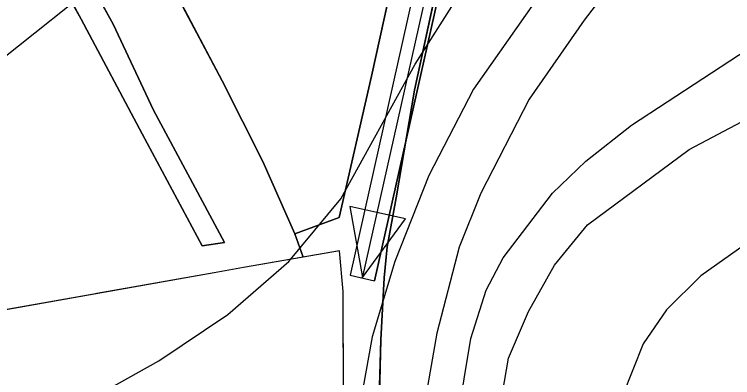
# Model space of a CAD drawing. Extents: x -662620 to -656370, y -1067090 to -1062990.
# Drawn here: x -660645.6 to -660531.2, y -1064208.9 to -1064151 of the extents above; entities that cross this region are included whole.
import ezdxf

# ---------------------------------------------------------------- set-up
doc = ezdxf.new("R2010")
doc.units = 0
for name, color, linetype in [('CESTA_ZABOR', 7, 'Continuous'), ('LESNÍ_POZEMEK_-_STÁVAJÍCÍ', 7, 'Continuous'), ('OBVOD_PÚ', 7, 'Continuous'), ('OSTATNÍ_PLOCHA_-_STÁVAJÍCÍ', 7, 'Continuous'), ('POLNÍ_CESTA_STÁVAJÍCÍ_-_KRAJ', 7, 'Continuous'), ('POLNÍ_CESTA_STÁVAJÍCÍ_-_OSA', 7, 'Continuous'), ('Popis_objektú_polních_cest_stávajících', 7, 'Continuous'), ('Trvalý_trávní_porost_-_stávající', 7, 'Continuous'), ('VRSTEVNICE_ZDŮRAZNĚNÁ', 7, 'Continuous'), ('VRSTEVNICE_ZÁKLADNÍ', 7, 'Continuous')]:
    doc.layers.add(name, color=color, linetype=linetype)

msp = doc.modelspace()

# ---------------------------------------------------------------- linework, layer by layer
at = {"layer": 'CESTA_ZABOR'}
for points in [[(-660588.24, -1064193.5), (-660573.01, -1064125.57), (-660556.63, -1064051.98), (-660554.66, -1064044.43), (-660549.46, -1064039.91), (-660543.17, -1064040.28), (-660539.05, -1064046.15), (-660522.38, -1064077.97), (-660502.25, -1064113.58), (-660490.41, -1064128.91), (-660489.78, -1064123.16), (-660498.9, -1064111.37), (-660518.86, -1064076.05), (-660535.63, -1064044.06), (-660541, -1064036.4), (-660550.85, -1064035.83), (-660558.22, -1064042.22), (-660560.52, -1064051.04), (-660576.91, -1064124.7), (-660592.14, -1064192.62), (-660588.24, -1064193.5), (-660588.24, -1064193.5)], [(-660588.24, -1064193.5), (-660573.01, -1064125.57), (-660556.63, -1064051.98), (-660554.66, -1064044.43), (-660549.46, -1064039.91), (-660543.17, -1064040.28), (-660539.05, -1064046.15), (-660522.38, -1064077.97), (-660502.25, -1064113.58), (-660490.41, -1064128.91), (-660489.78, -1064123.16), (-660498.9, -1064111.37), (-660518.86, -1064076.05), (-660535.63, -1064044.06), (-660541, -1064036.4), (-660550.85, -1064035.83), (-660558.22, -1064042.22), (-660560.52, -1064051.04), (-660576.91, -1064124.7), (-660592.14, -1064192.62)]]:
    msp.add_lwpolyline(points, dxfattribs=at)
at = {"layer": 'LESNÍ_POZEMEK_-_STÁVAJÍCÍ'}
for p, q in [((-660584.89, -1064143.47), (-660588.69, -1064160.9)), ((-660612.52, -1064161.61), (-660620.55, -1064146.38)), ((-660588.69, -1064160.9), (-660593.87, -1064183.4)), ((-660606.05, -1064174.49), (-660612.52, -1064161.61)), ((-660600.94, -1064186.02), (-660606.05, -1064174.49)), ((-660593.87, -1064183.4), (-660600.94, -1064186.02))]:
    msp.add_line(p, q, dxfattribs=at)
msp.add_lwpolyline([(-660606.05, -1064174.49), (-660612.52, -1064161.61), (-660620.55, -1064146.38), (-660624.45, -1064138.08), (-660630.69, -1064125.46), (-660610.52, -1064122.39), (-660601.51, -1064121.62), (-660581.53, -1064122.02), (-660580.96, -1064122.42), (-660584.89, -1064143.47), (-660588.69, -1064160.9), (-660593.87, -1064183.4), (-660600.94, -1064186.02)], close=True, dxfattribs=at)
at = {"layer": 'OBVOD_PÚ'}
for points in [[(-660593.82, -1064188.7), (-660609.13, -1064191.38)], [(-660593.23, -1064195.21), (-660593.82, -1064188.7)], [(-660609.13, -1064191.38), (-660613.78, -1064192.23)], [(-660613.78, -1064192.23), (-660655.36, -1064199.62)], [(-660593.15, -1064213.14), (-660593.23, -1064195.21)]]:
    msp.add_lwpolyline(points, dxfattribs=at)
at = {"layer": 'OSTATNÍ_PLOCHA_-_STÁVAJÍCÍ'}
for p, q in [((-660639.81, -1064134.64), (-660629.84, -1064152.62)), ((-660639.81, -1064134.64), (-660629.84, -1064152.62)), ((-660634.97, -1064151.82), (-660642.51, -1064137.89)), ((-660634.97, -1064151.82), (-660642.51, -1064137.89)), ((-660588.69, -1064160.9), (-660584.89, -1064143.47)), ((-660588.69, -1064160.9), (-660584.89, -1064143.47)), ((-660577.96, -1064144.95), (-660581.86, -1064163.11)), ((-660577.96, -1064144.95), (-660581.86, -1064163.11)), ((-660625.25, -1064170.09), (-660634.97, -1064151.82)), ((-660625.25, -1064170.09), (-660634.97, -1064151.82)), ((-660629.84, -1064152.62), (-660623.46, -1064166.31)), ((-660629.84, -1064152.62), (-660623.46, -1064166.31)), ((-660593.87, -1064183.4), (-660588.69, -1064160.9)), ((-660593.87, -1064183.4), (-660588.69, -1064160.9)), ((-660581.86, -1064163.11), (-660584.81, -1064180.26)), ((-660581.86, -1064163.11), (-660584.81, -1064180.26)), ((-660623.46, -1064166.31), (-660612.12, -1064187.4)), ((-660623.46, -1064166.31), (-660612.12, -1064187.4)), ((-660615.7, -1064187.94), (-660625.25, -1064170.09)), ((-660615.7, -1064187.94), (-660625.25, -1064170.09)), ((-660584.81, -1064180.26), (-660586.2, -1064188.11)), ((-660584.81, -1064180.26), (-660586.2, -1064188.11)), ((-660600.94, -1064186.02), (-660593.87, -1064183.4)), ((-660600.94, -1064186.02), (-660593.87, -1064183.4)), ((-660599.6, -1064189.71), (-660600.94, -1064186.02)), ((-660599.6, -1064189.71), (-660600.94, -1064186.02)), ((-660612.12, -1064187.4), (-660615.7, -1064187.94)), ((-660612.12, -1064187.4), (-660615.7, -1064187.94)), ((-660586.2, -1064188.11), (-660586.68, -1064193.03)), ((-660586.2, -1064188.11), (-660586.68, -1064193.03)), ((-660593.82, -1064188.7), (-660599.6, -1064189.71)), ((-660593.82, -1064188.7), (-660599.6, -1064189.71)), ((-660593.23, -1064195.21), (-660593.82, -1064188.7)), ((-660593.23, -1064195.21), (-660593.82, -1064188.7)), ((-660586.68, -1064193.03), (-660587.25, -1064202.9)), ((-660586.68, -1064193.03), (-660587.25, -1064202.9)), ((-660593.15, -1064213.14), (-660593.23, -1064195.21)), ((-660593.15, -1064213.14), (-660593.23, -1064195.21)), ((-660587.25, -1064202.9), (-660587.47, -1064212.18)), ((-660587.25, -1064202.9), (-660587.47, -1064212.18))]:
    msp.add_line(p, q, dxfattribs=at)
for points in [[(-660562.97, -1064080.56), (-660567.28, -1064099.58), (-660570.78, -1064112.31), (-660573.01, -1064122), (-660577.96, -1064144.95), (-660581.86, -1064163.11), (-660584.81, -1064180.26), (-660586.2, -1064188.11), (-660586.68, -1064193.03), (-660587.25, -1064202.9), (-660587.47, -1064212.18)], [(-660562.97, -1064080.56), (-660567.28, -1064099.58), (-660570.78, -1064112.31), (-660573.01, -1064122), (-660577.96, -1064144.95), (-660581.86, -1064163.11), (-660584.81, -1064180.26), (-660586.2, -1064188.11), (-660586.68, -1064193.03), (-660587.25, -1064202.9), (-660587.47, -1064212.18)], [(-660593.15, -1064213.14), (-660593.23, -1064195.21), (-660593.82, -1064188.7), (-660599.6, -1064189.71), (-660600.94, -1064186.02), (-660593.87, -1064183.4), (-660588.69, -1064160.9), (-660584.89, -1064143.47), (-660580.96, -1064122.42), (-660581.53, -1064122.02), (-660601.51, -1064121.62), (-660610.52, -1064122.39), (-660630.69, -1064125.46), (-660644.66, -1064125.05), (-660639.81, -1064134.64), (-660629.84, -1064152.62), (-660623.46, -1064166.31), (-660612.12, -1064187.4), (-660615.7, -1064187.94), (-660625.25, -1064170.09), (-660634.97, -1064151.82), (-660642.51, -1064137.89), (-660648.98, -1064126.42)], [(-660593.15, -1064213.14), (-660593.23, -1064195.21), (-660593.82, -1064188.7), (-660599.6, -1064189.71), (-660600.94, -1064186.02), (-660593.87, -1064183.4), (-660588.69, -1064160.9), (-660584.89, -1064143.47), (-660580.96, -1064122.42), (-660581.53, -1064122.02), (-660601.51, -1064121.62), (-660610.52, -1064122.39), (-660630.69, -1064125.46), (-660644.66, -1064125.05), (-660639.81, -1064134.64), (-660629.84, -1064152.62), (-660623.46, -1064166.31), (-660612.12, -1064187.4), (-660615.7, -1064187.94), (-660625.25, -1064170.09), (-660634.97, -1064151.82), (-660642.51, -1064137.89), (-660648.98, -1064126.42)]]:
    msp.add_lwpolyline(points, dxfattribs=at)
at = {"layer": 'POLNÍ_CESTA_STÁVAJÍCÍ_-_KRAJ'}
for points in [[(-660484.57, -1064129.99), (-660498.9, -1064111.37), (-660518.86, -1064076.05), (-660535.63, -1064044.06), (-660541, -1064036.4), (-660550.85, -1064035.83), (-660558.22, -1064042.22), (-660560.52, -1064051.04), (-660576.91, -1064124.7), (-660592.14, -1064192.62)], [(-660487.74, -1064132.43), (-660502.25, -1064113.58), (-660522.38, -1064077.97), (-660539.05, -1064046.15), (-660543.17, -1064040.28), (-660549.46, -1064039.91), (-660554.66, -1064044.43), (-660556.63, -1064051.98), (-660573.01, -1064125.57), (-660588.24, -1064193.5)]]:
    msp.add_lwpolyline(points, dxfattribs=at)
at = {"layer": 'POLNÍ_CESTA_STÁVAJÍCÍ_-_OSA'}
msp.add_lwpolyline([(-660486.15, -1064131.21), (-660500.57, -1064112.47), (-660520.62, -1064077.01), (-660537.34, -1064045.1), (-660542.09, -1064038.34), (-660550.15, -1064037.87), (-660556.44, -1064043.33), (-660558.57, -1064051.51), (-660574.96, -1064125.14), (-660590.19, -1064193.06)], dxfattribs=at)
at = {"layer": 'Popis_objektú_polních_cest_stávajících'}
for p, q in [((-660592.15, -1064181.67), (-660590.16, -1064192.96)), ((-660587.85, -1064182.63), (-660592.15, -1064181.67)), ((-660583.3, -1064183.65), (-660587.85, -1064182.63)), ((-660590.16, -1064192.96), (-660583.3, -1064183.65))]:
    msp.add_line(p, q, dxfattribs=at)
msp.add_lwpolyline([(-660592.15, -1064181.67), (-660590.16, -1064192.96), (-660583.3, -1064183.65), (-660587.85, -1064182.63)], close=True, dxfattribs=at)
at = {"layer": 'Trvalý_trávní_porost_-_stávající'}
for p, q in [((-660629.84, -1064152.62), (-660639.81, -1064134.64)), ((-660642.51, -1064137.89), (-660634.97, -1064151.82)), ((-660581.86, -1064163.11), (-660577.96, -1064144.95)), ((-660620.55, -1064146.38), (-660612.52, -1064161.61)), ((-660634.97, -1064151.82), (-660625.25, -1064170.09)), ((-660623.46, -1064166.31), (-660629.84, -1064152.62)), ((-660612.52, -1064161.61), (-660606.05, -1064174.49)), ((-660584.81, -1064180.26), (-660581.86, -1064163.11)), ((-660612.12, -1064187.4), (-660623.46, -1064166.31)), ((-660625.25, -1064170.09), (-660615.7, -1064187.94)), ((-660606.05, -1064174.49), (-660600.94, -1064186.02)), ((-660586.2, -1064188.11), (-660584.81, -1064180.26)), ((-660600.94, -1064186.02), (-660599.6, -1064189.71)), ((-660615.7, -1064187.94), (-660612.12, -1064187.4)), ((-660586.68, -1064193.03), (-660586.2, -1064188.11)), ((-660599.6, -1064189.71), (-660609.13, -1064191.38)), ((-660609.13, -1064191.38), (-660613.78, -1064192.23)), ((-660613.78, -1064192.23), (-660632.46, -1064195.55)), ((-660587.25, -1064202.9), (-660586.68, -1064193.03)), ((-660632.92, -1064195.63), (-660655.36, -1064199.62)), ((-660632.46, -1064195.55), (-660632.92, -1064195.63)), ((-660587.47, -1064212.18), (-660587.25, -1064202.9))]:
    msp.add_line(p, q, dxfattribs=at)
for points in [[(-660587.47, -1064212.18), (-660587.25, -1064202.9), (-660586.68, -1064193.03), (-660586.2, -1064188.11), (-660584.81, -1064180.26), (-660581.86, -1064163.11), (-660577.96, -1064144.95), (-660573.01, -1064122), (-660570.78, -1064112.31), (-660567.28, -1064099.58), (-660562.97, -1064080.56), (-660560.01, -1064065.28), (-660556.91, -1064050.39), (-660554.4, -1064043.69), (-660550.5, -1064043.4), (-660545.22, -1064043.92), (-660540.85, -1064050.89), (-660534.95, -1064065.62), (-660529.29, -1064080.76)], [(-660648.98, -1064126.42), (-660642.51, -1064137.89), (-660634.97, -1064151.82), (-660625.25, -1064170.09), (-660615.7, -1064187.94), (-660612.12, -1064187.4), (-660623.46, -1064166.31), (-660629.84, -1064152.62), (-660639.81, -1064134.64), (-660644.66, -1064125.05), (-660630.69, -1064125.46), (-660624.45, -1064138.08), (-660620.55, -1064146.38), (-660612.52, -1064161.61), (-660606.05, -1064174.49), (-660600.94, -1064186.02), (-660599.6, -1064189.71), (-660609.13, -1064191.38), (-660613.78, -1064192.23), (-660632.46, -1064195.55), (-660632.92, -1064195.63), (-660655.36, -1064199.62)]]:
    msp.add_lwpolyline(points, dxfattribs=at)
at = {"layer": 'VRSTEVNICE_ZDŮRAZNĚNÁ'}
for points in [[(-660619.74, -1064128.35), (-660620.78, -1064133.19), (-660626.19, -1064141.11), (-660653.06, -1064162.54), (-660666.07, -1064171.55), (-660679.5, -1064183.27), (-660691.36, -1064192.56), (-660696.37, -1064197.85), (-660698.51, -1064201.42), (-660697.94, -1064206.57), (-660691.51, -1064212.71)], [(-660570.87, -1064374.23), (-660570.87, -1064346.21), (-660570.3, -1064342.21), (-660566.44, -1064330.21), (-660557.87, -1064314.2), (-660556.29, -1064310.19), (-660554.58, -1064302.48), (-660553.86, -1064295.04), (-660554.29, -1064280.18), (-660555.58, -1064269.03), (-660559.72, -1064250.45), (-660566.01, -1064228.15), (-660568.16, -1064213.29), (-660566.87, -1064205.85), (-660563.73, -1064198.42), (-660559.58, -1064190.99), (-660554.29, -1064184.56), (-660538.14, -1064172.55), (-660520.56, -1064163.26), (-660498.98, -1064148.82)]]:
    msp.add_lwpolyline(points, dxfattribs=at)
at = {"layer": 'VRSTEVNICE_ZÁKLADNÍ'}
for points in [[(-660531.68, -1064052.15), (-660536.43, -1064059.2), (-660538.86, -1064064.92), (-660541.43, -1064073.5), (-660542.29, -1064080.36), (-660543.29, -1064107.8), (-660544.72, -1064116.38), (-660546.86, -1064123.24), (-660554.15, -1064136.82), (-660572.45, -1064162.97), (-660579.59, -1064176.7), (-660585.02, -1064190.42), (-660588.6, -1064202.42), (-660590.17, -1064211), (-660590.31, -1064220.29)], [(-660531.68, -1064052.15), (-660536.43, -1064059.2), (-660538.86, -1064064.92), (-660541.43, -1064073.5), (-660542.29, -1064080.36), (-660543.29, -1064107.8), (-660544.72, -1064116.38), (-660546.86, -1064123.24), (-660554.15, -1064136.82), (-660572.45, -1064162.97), (-660579.59, -1064176.7), (-660585.02, -1064190.42), (-660588.6, -1064202.42), (-660590.17, -1064211), (-660590.31, -1064220.29)], [(-660522.91, -1064070.93), (-660525.42, -1064076.93), (-660527.14, -1064102.94), (-660529.14, -1064111.52), (-660532.14, -1064120.09), (-660535.71, -1064126.96), (-660554.86, -1064151.97), (-660563.58, -1064164.55), (-660571.3, -1064179.55), (-660574.73, -1064188.13), (-660578.3, -1064201.85), (-660581.02, -1064217.29), (-660582.02, -1064234.44), (-660580.74, -1064254.17), (-660576.59, -1064284.18), (-660576.16, -1064294.19), (-660578.02, -1064306.19), (-660582.88, -1064324.2), (-660586.17, -1064340.21), (-660587.17, -1064350.22), (-660587.6, -1064380.52)], [(-660522.91, -1064070.93), (-660525.42, -1064076.93), (-660527.14, -1064102.94), (-660529.14, -1064111.52), (-660532.14, -1064120.09), (-660535.71, -1064126.96), (-660554.86, -1064151.97), (-660563.58, -1064164.55), (-660571.3, -1064179.55), (-660574.73, -1064188.13), (-660578.3, -1064201.85), (-660581.02, -1064217.29), (-660582.02, -1064234.44), (-660580.74, -1064254.17), (-660576.59, -1064284.18), (-660576.16, -1064294.19), (-660578.02, -1064306.19), (-660582.88, -1064324.2), (-660586.17, -1064340.21), (-660587.17, -1064350.22), (-660587.6, -1064380.52)], [(-660639.2, -1064215.57), (-660622.61, -1064206.28), (-660611.61, -1064198.85), (-660601.89, -1064190.42), (-660593.6, -1064180.41), (-660581.74, -1064158.97), (-660565.44, -1064133.24), (-660561.44, -1064123.24), (-660560.15, -1064114.66), (-660560.44, -1064106.09), (-660564.58, -1064093.08)], [(-660639.2, -1064215.57), (-660622.61, -1064206.28), (-660611.61, -1064198.85), (-660601.89, -1064190.42), (-660593.6, -1064180.41), (-660581.74, -1064158.97), (-660565.44, -1064133.24), (-660561.44, -1064123.24), (-660560.15, -1064114.66), (-660560.44, -1064106.09), (-660564.58, -1064093.08)], [(-660582.16, -1064385.66), (-660574.59, -1064319.91), (-660571.59, -1064303.05), (-660570.3, -1064287.61), (-660570.59, -1064274.75), (-660574.59, -1064254.17), (-660575.59, -1064243.87), (-660575.59, -1064223.29), (-660575.02, -1064215.57), (-660572.87, -1064202.71), (-660570.44, -1064194.99), (-660567.73, -1064189.85), (-660559.87, -1064179.55), (-660554.58, -1064174.41), (-660547.29, -1064168.69), (-660524.56, -1064153.83), (-660520.42, -1064149.82), (-660516.56, -1064144.68), (-660513.84, -1064139.53), (-660510.56, -1064126.67), (-660509.55, -1064113.81), (-660509.98, -1064099.08)], [(-660582.16, -1064385.66), (-660574.59, -1064319.91), (-660571.59, -1064303.05), (-660570.3, -1064287.61), (-660570.59, -1064274.75), (-660574.59, -1064254.17), (-660575.59, -1064243.87), (-660575.59, -1064223.29), (-660575.02, -1064215.57), (-660572.87, -1064202.71), (-660570.44, -1064194.99), (-660567.73, -1064189.85), (-660559.87, -1064179.55), (-660554.58, -1064174.41), (-660547.29, -1064168.69), (-660524.56, -1064153.83), (-660520.42, -1064149.82), (-660516.56, -1064144.68), (-660513.84, -1064139.53), (-660510.56, -1064126.67), (-660509.55, -1064113.81), (-660509.98, -1064099.08)], [(-660493.97, -1064177.39), (-660503.7, -1064177.84), (-660509.7, -1064178.98), (-660520.28, -1064182.84), (-660528.99, -1064187.56), (-660536.28, -1064192.7), (-660541.72, -1064198.14), (-660545.43, -1064203.57), (-660548.72, -1064211.86), (-660549.15, -1064214.72), (-660548.43, -1064223.01), (-660540, -1064250.45), (-660536.43, -1064265.89), (-660534.85, -1064277.89), (-660534.85, -1064289.61), (-660536.86, -1064301.62), (-660540.14, -1064311.91), (-660548.86, -1064329.78), (-660551.43, -1064337.64), (-660552.15, -1064351.36), (-660549.58, -1064371.94)], [(-660493.97, -1064177.39), (-660503.7, -1064177.84), (-660509.7, -1064178.98), (-660520.28, -1064182.84), (-660528.99, -1064187.56), (-660536.28, -1064192.7), (-660541.72, -1064198.14), (-660545.43, -1064203.57), (-660548.72, -1064211.86), (-660549.15, -1064214.72), (-660548.43, -1064223.01), (-660540, -1064250.45), (-660536.43, -1064265.89), (-660534.85, -1064277.89), (-660534.85, -1064289.61), (-660536.86, -1064301.62), (-660540.14, -1064311.91), (-660548.86, -1064329.78), (-660551.43, -1064337.64), (-660552.15, -1064351.36), (-660549.58, -1064371.94)]]:
    msp.add_lwpolyline(points, dxfattribs=at)

doc.saveas('drawing.dxf')
